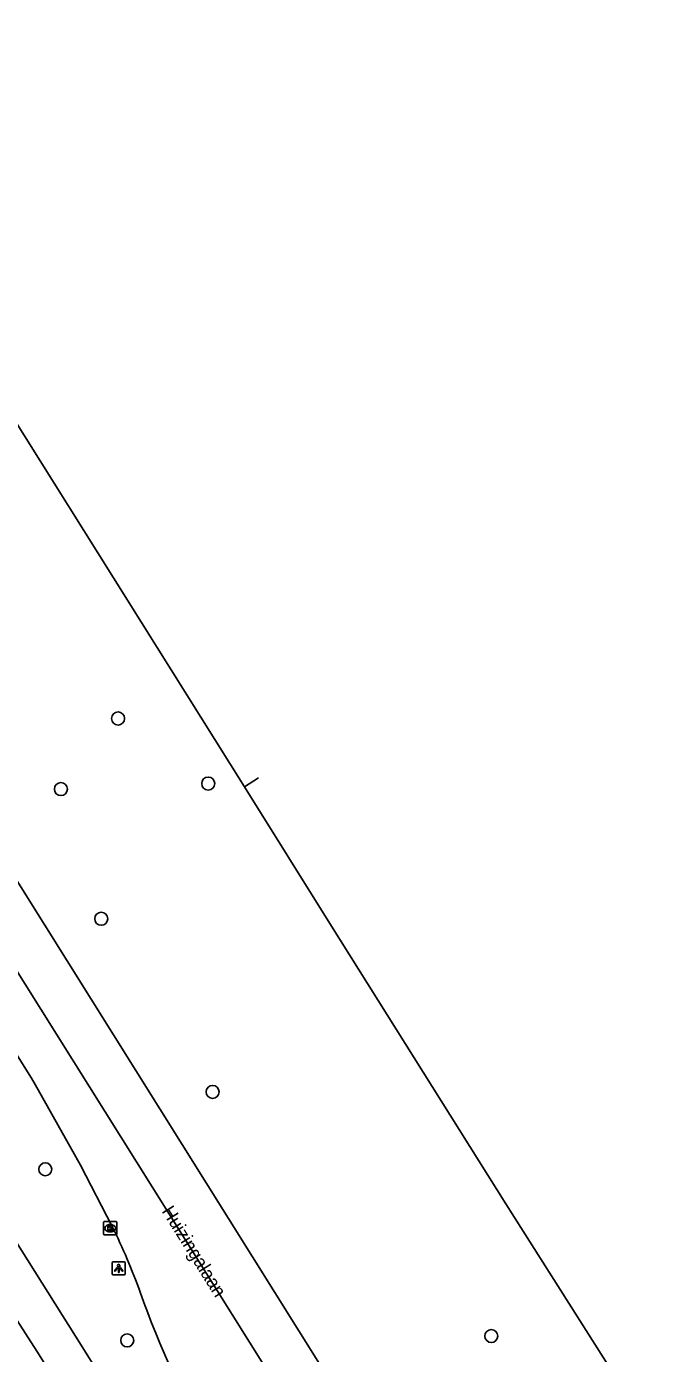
# Model space of a CAD drawing. Extents: x 159353 to 160616, y 385893 to 387321.
# Drawn here: x 160514.5 to 160562.5, y 386565.7 to 386665.3 of the extents above; entities that cross this region are included whole.
import ezdxf

# ---------------------------------------------------------------- set-up
doc = ezdxf.new("R2010")
doc.units = 0
for name, color, linetype in [('IMGEO_Boom', 7, 'Continuous'), ('IMGEO_Fietspad_gesloten', 7, 'Continuous'), ('IMGEO_Kolk', 7, 'Continuous'), ('IMGEO_Lichtpunt', 7, 'Continuous'), ('IMGEO_Openbare_ruimte_label', 7, 'Continuous'), ('IMGEO_OVBaan_gesloten', 7, 'Continuous'), ('IMGEO_Rijbaan_regionaal_gesloten', 7, 'Continuous')]:
    doc.layers.add(name, color=color, linetype=linetype)

msp = doc.modelspace()

# ---------------------------------------------------------------- linework, layer by layer
at = {"layer": 'IMGEO_Boom'}
for centre in [(160521.361, 386613.329), (160517.072, 386608.029), (160528.131, 386608.444), (160520.101, 386598.303), (160528.464, 386585.305), (160515.899, 386579.498), (160522.049, 386566.662), (160549.386, 386566.987)]:
    msp.add_circle(centre, 0.489, dxfattribs=at)
at = {"layer": 'IMGEO_Fietspad_gesloten'}
for points in [[(160554.152, 386509.544), (160518.163, 386566.967), (160508.016, 386583.091), (160499.488, 386596.8), (160488.745, 386614.006), (160477.808, 386631.524), (160472.115, 386640.642), (160467.355, 386648.229), (160458.083, 386663.01), (160448.283, 386678.631), (160446.206, 386681.921), (160435.309, 386699.176), (160428.475, 386709.998), (160424.445, 386716.023), (160420.708, 386721.612)], [(160513.572, 386568.513), (160515.271, 386565.845), (160551.161, 386508.57)]]:
    msp.add_lwpolyline(points, dxfattribs=at)
at = {"layer": 'IMGEO_Kolk'}
for p, q in [((160520.274, 386574.649), (160520.274, 386575.501)), ((160520.349, 386575.575), (160521.201, 386575.575)), ((160520.785, 386574.795), (160520.76, 386574.795)), ((160520.762, 386575.355), (160520.787, 386575.355)), ((160521.275, 386575.501), (160521.275, 386574.649)), ((160521.201, 386574.575), (160520.349, 386574.575))]:
    msp.add_line(p, q, dxfattribs=at)
for points in [[(160520.274, 386574.649), (160520.274, 386575.501)], [(160520.349, 386575.575), (160521.201, 386575.575)], [(160520.595, 386575.275), (160520.718, 386575.275), (160520.718, 386575.124), (160520.848, 386575.275), (160521.012, 386575.275), (160520.866, 386575.124), (160521.019, 386574.875), (160520.867, 386574.875), (160520.782, 386575.039), (160520.718, 386574.972), (160520.718, 386574.875), (160520.595, 386574.875), (160520.595, 386575.275)], [(160521.275, 386575.501), (160521.275, 386574.649)], [(160521.201, 386574.575), (160520.349, 386574.575)]]:
    msp.add_lwpolyline(points, dxfattribs=at)
for centre, start, end in [((160520.351, 386575.499), 91.55205, 178.44795), ((160520.351, 386575.499), 91.55205, 178.44795), ((160520.351, 386574.651), 181.55205, 268.44795), ((160520.351, 386574.651), 181.55205, 268.44795), ((160521.199, 386575.499), 1.55205, 88.44795), ((160521.199, 386575.499), 1.55205, 88.44795), ((160521.199, 386574.651), 271.55205, 358.44795), ((160521.199, 386574.651), 271.55205, 358.44795)]:
    msp.add_arc(centre, 0.0765, start, end, dxfattribs=at)
for centre, major_axis, ratio, start_param, end_param in [((160520.761, 386575.075), (-0.387, 0.002), 0.722429, 4.712389, 7.853982), ((160520.786, 386575.075), (-0.39, 0.002), 0.717154, 1.570796, 4.712389)]:
    msp.add_ellipse(centre, major_axis=major_axis, ratio=ratio, start_param=start_param, end_param=end_param, dxfattribs=at)
at = {"layer": 'IMGEO_Lichtpunt'}
for p, q in [((160520.911, 386572.471), (160520.911, 386571.664)), ((160520.911, 386572.471), (160520.911, 386571.664)), ((160521.813, 386572.566), (160521.005, 386572.566)), ((160521.813, 386572.566), (160521.005, 386572.566)), ((160521.907, 386571.664), (160521.907, 386572.471)), ((160521.907, 386571.664), (160521.907, 386572.471)), ((160521.005, 386571.57), (160521.813, 386571.57)), ((160521.005, 386571.57), (160521.813, 386571.57))]:
    msp.add_line(p, q, dxfattribs=at)
for points in [[(160521.285, 386572.135), (160521.324, 386572.107), (160521.136, 386571.845), (160521.098, 386571.872), (160521.285, 386572.135)], [(160521.387, 386572.087), (160521.434, 386572.087), (160521.434, 386571.765), (160521.387, 386571.765), (160521.387, 386572.087)], [(160521.497, 386572.107), (160521.535, 386572.134), (160521.722, 386571.872), (160521.683, 386571.844), (160521.497, 386572.107)]]:
    msp.add_lwpolyline(points, dxfattribs=at)
msp.add_circle((160521.41, 386572.269), 0.0994, dxfattribs=at)
for centre, start, end in [((160521.005, 386572.471), 90, 180), ((160521.005, 386572.471), 90, 180), ((160521.005, 386571.664), 180, 270), ((160521.005, 386571.664), 180, 270), ((160521.813, 386572.471), 0, 90), ((160521.813, 386572.471), 0, 90), ((160521.813, 386571.664), 270, 0), ((160521.813, 386571.664), 270, 360)]:
    msp.add_arc(centre, 0.0946, start, end, dxfattribs=at)
at = {"layer": 'IMGEO_OVBaan_gesloten'}
for points in [[(160441.771, 386750.382), (160486.901, 386678.259), (160530.855, 386608.191)], [(160505.396, 386614.482), (160536.623, 386564.712), (160560.344, 386526.923)], [(160557.597, 386524.567), (160533.575, 386562.77), (160502.351, 386612.565)], [(160531.896, 386608.867), (160530.855, 386608.191)], [(160530.855, 386608.191), (160537.4, 386597.757), (160550.474, 386576.9), (160562.538, 386557.884)]]:
    msp.add_lwpolyline(points, dxfattribs=at)
at = {"layer": 'IMGEO_Rijbaan_regionaal_gesloten'}
msp.add_lwpolyline([(160437.52, 386709.733), (160514.871, 386586.341), (160515.141, 386585.872), (160518.551, 386579.812), (160520.931, 386575.203)], dxfattribs=at)
for centre, radius, start, end in [((160473.676, 386552.177), 52.567, 20.14051, 25.97844), ((160582.705, 386591.089), 63.202, 199.22595, 211.12229)]:
    msp.add_arc(centre, radius, start, end, dxfattribs=at)

# ---------------------------------------------------------------- texts
at = {"layer": 'IMGEO_Openbare_ruimte_label'}
msp.add_text('Huizingalaan', height=1, rotation=301.92646, dxfattribs=at).set_placement((160524.61, 386576.364))

doc.saveas('drawing.dxf')
